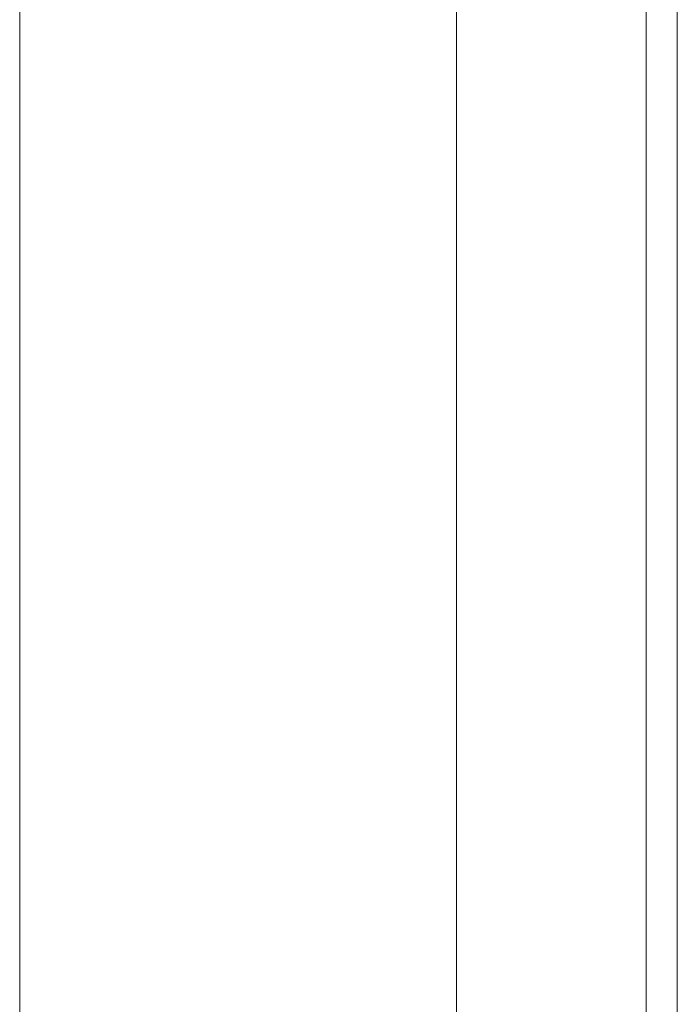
# Model space of a CAD drawing. Header units: millimetres. Extents: x -32229 to 291619, y -13689 to 125138.
# Tile 384 of 565: x 22735 to 24835, y 98091 to 101233. Entities that reach past the tile are written whole.
import ezdxf

# ---------------------------------------------------------------- set-up
doc = ezdxf.new("R2010")
doc.units = ezdxf.units.MM
doc.linetypes.add('ADSK_Линия сетки', pattern=[5000, 4000, -500, 0, -500])
doc.layers.add('A-DETL-____-OTLN', color=7, linetype='Continuous', lineweight=9, true_color=0x00a600)
doc.layers.add('A-FLOR-____-OTLN', color=7, linetype='Continuous', lineweight=18)
doc.layers.add('S-GRID-____-OTLN', color=7, linetype='Continuous', lineweight=9)

# ---------------------------------------------------------------- blocks, each defined once
blk = doc.blocks.new('Наметкина 10_РД_АР_П_отсоединено_rvt-1--02 ЭМ')
at = {"layer": 'A-FLOR-____-OTLN', "color": 253, "lineweight": 13, "true_color": 0xaaaaaa}
for p, q in [((22735.3, 96440), (22735.3, 113460)), ((24735.3, 103750), (24735.3, 97850)), ((24735.3, 103750), (24735.3, 97850))]:
    blk.add_line(p, q, dxfattribs=at)

msp = doc.modelspace()

# ---------------------------------------------------------------- linework, layer by layer
at = {"layer": 'A-DETL-____-OTLN', "color": 5, "true_color": 0x0000ff}
msp.add_line((24130.3, 95701.8), (24130.3, 114428.6), dxfattribs=at)
at = {"layer": 'S-GRID-____-OTLN', "color": 253, "linetype": 'ADSK_Линия сетки', "true_color": 0xaaaaaa}
msp.add_line((24835.3, -12088.9), (24835.3, 125138.4), dxfattribs=at)

# ---------------------------------------------------------------- block references
at = {"lineweight": 5}
msp.add_blockref('Наметкина 10_РД_АР_П_отсоединено_rvt-1--02 ЭМ', (0, 0), dxfattribs=at)

doc.saveas('drawing.dxf')
